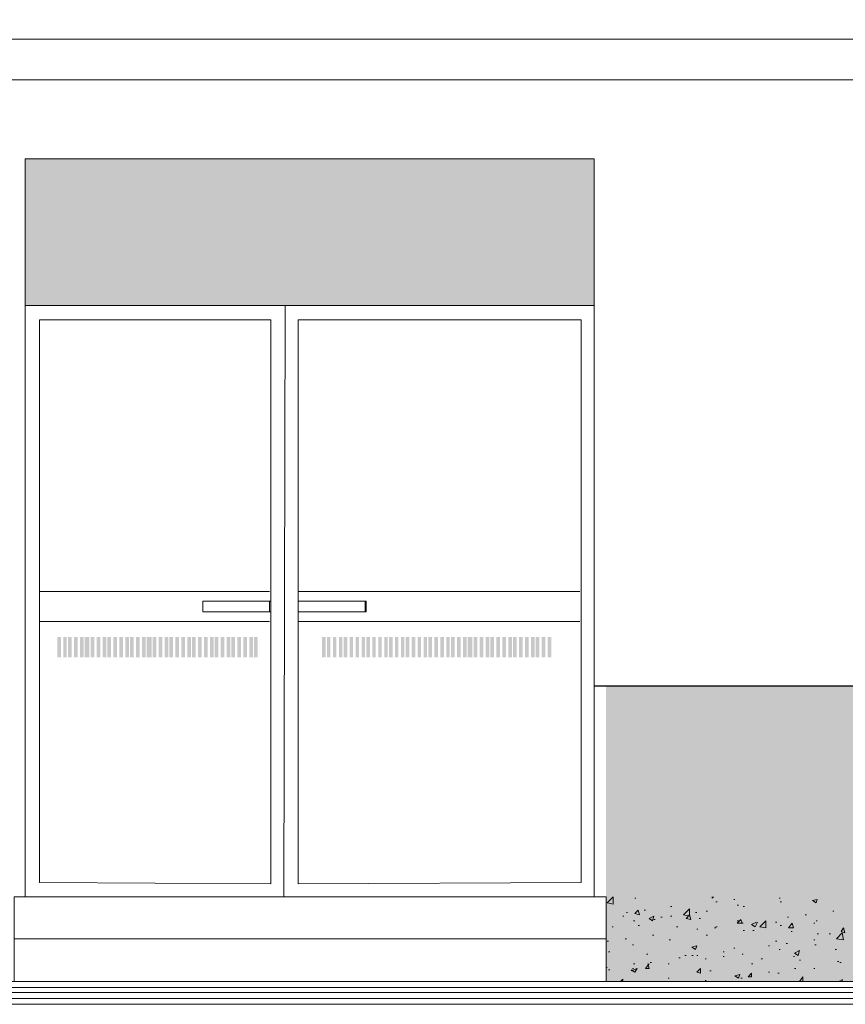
# Model space of a CAD drawing. Header units: millimetres. Extents: x -14047 to 49934, y -21523 to 14989.
# Tile 379 of 580: x 20446 to 20739, y 4707 to 5056. Entities that reach past the tile are written whole.
import ezdxf

# ---------------------------------------------------------------- set-up
doc = ezdxf.new("R2010")
doc.units = ezdxf.units.MM
doc.layers.add('A_STOLARKA OKIENNA', color=141, linetype='Continuous', lineweight=15)
doc.layers.add('C00-00-00', color=7, linetype='Continuous')
for name, color, linetype, true_color in [('C76-76-76', 7, 'Continuous', 0x767676), ('C98-98-98', 7, 'Continuous', 0x989898), ('C98-9E-A1', 7, 'Continuous', 0x989ea1), ('C9C-9C-9C', 7, 'Continuous', 0x9c9c9c), ('CCC-CC-CC', 7, 'Continuous', 0xcccccc)]:
    doc.layers.add(name, color=color, linetype=linetype, true_color=true_color)

msp = doc.modelspace()

# ---------------------------------------------------------------- hatches: boundary and pattern name
at = {"layer": 'C98-9E-A1'}
h = msp.add_hatch(color=256, dxfattribs=at)
h.dxf.hatch_style = 2
h.paths.add_polyline_path([(20447.509, 5006.69), (20649.439, 4954.62), (20447.509, 4954.62)])
h = msp.add_hatch(color=256, dxfattribs=at)
h.dxf.hatch_style = 2
h.paths.add_polyline_path([(20447.509, 5006.69), (20649.439, 5006.69), (20649.439, 4954.62)])
at = {"layer": 'C9C-9C-9C'}
h = msp.add_hatch(color=256, dxfattribs=at)
h.dxf.hatch_style = 2
h.paths.add_polyline_path([(20653.673, 4819.577), (21726.823, 4714.59), (20653.673, 4714.59)])
h = msp.add_hatch(color=256, dxfattribs=at)
h.dxf.hatch_style = 2
h.paths.add_polyline_path([(20653.673, 4819.577), (22985.816, 4819.577), (22985.816, 4714.59), (21726.823, 4714.59)])
at = {"layer": 'CCC-CC-CC'}
h = msp.add_hatch(color=256, dxfattribs=at)
h.dxf.hatch_style = 2
h.paths.add_polyline_path([(20458.939, 4836.933), (20460.209, 4829.737), (20458.939, 4829.737)])
h = msp.add_hatch(color=256, dxfattribs=at)
h.dxf.hatch_style = 2
h.paths.add_polyline_path([(20458.939, 4836.933), (20460.209, 4836.933), (20460.209, 4829.737)])
h = msp.add_hatch(color=256, dxfattribs=at)
h.dxf.hatch_style = 2
h.paths.add_polyline_path([(20461.056, 4836.933), (20462.326, 4829.737), (20461.056, 4829.737)])
h = msp.add_hatch(color=256, dxfattribs=at)
h.dxf.hatch_style = 2
h.paths.add_polyline_path([(20461.056, 4836.933), (20462.326, 4836.933), (20462.326, 4829.737)])
h = msp.add_hatch(color=256, dxfattribs=at)
h.dxf.hatch_style = 2
h.paths.add_polyline_path([(20462.749, 4836.933), (20464.019, 4829.737), (20462.749, 4829.737)])
h = msp.add_hatch(color=256, dxfattribs=at)
h.dxf.hatch_style = 2
h.paths.add_polyline_path([(20462.749, 4836.933), (20464.019, 4836.933), (20464.019, 4829.737)])
h = msp.add_hatch(color=256, dxfattribs=at)
h.dxf.hatch_style = 2
h.paths.add_polyline_path([(20464.866, 4836.933), (20466.136, 4829.737), (20464.866, 4829.737)])
h = msp.add_hatch(color=256, dxfattribs=at)
h.dxf.hatch_style = 2
h.paths.add_polyline_path([(20464.866, 4836.933), (20466.136, 4836.933), (20466.136, 4829.737)])
h = msp.add_hatch(color=256, dxfattribs=at)
h.dxf.hatch_style = 2
h.paths.add_polyline_path([(20466.983, 4836.933), (20468.253, 4829.737), (20466.983, 4829.737)])
h = msp.add_hatch(color=256, dxfattribs=at)
h.dxf.hatch_style = 2
h.paths.add_polyline_path([(20466.983, 4836.933), (20468.253, 4836.933), (20468.253, 4829.737)])
h = msp.add_hatch(color=256, dxfattribs=at)
h.dxf.hatch_style = 2
h.paths.add_polyline_path([(20468.676, 4836.933), (20470.369, 4829.737), (20468.676, 4829.737)])
h = msp.add_hatch(color=256, dxfattribs=at)
h.dxf.hatch_style = 2
h.paths.add_polyline_path([(20468.676, 4836.933), (20470.369, 4836.933), (20470.369, 4829.737)])
h = msp.add_hatch(color=256, dxfattribs=at)
h.dxf.hatch_style = 2
h.paths.add_polyline_path([(20470.793, 4836.933), (20472.063, 4829.737), (20470.793, 4829.737)])
h = msp.add_hatch(color=256, dxfattribs=at)
h.dxf.hatch_style = 2
h.paths.add_polyline_path([(20470.793, 4836.933), (20472.063, 4836.933), (20472.063, 4829.737)])
h = msp.add_hatch(color=256, dxfattribs=at)
h.dxf.hatch_style = 2
h.paths.add_polyline_path([(20472.909, 4836.933), (20474.179, 4829.737), (20472.909, 4829.737)])
h = msp.add_hatch(color=256, dxfattribs=at)
h.dxf.hatch_style = 2
h.paths.add_polyline_path([(20472.909, 4836.933), (20474.179, 4836.933), (20474.179, 4829.737)])
h = msp.add_hatch(color=256, dxfattribs=at)
h.dxf.hatch_style = 2
h.paths.add_polyline_path([(20475.026, 4836.933), (20476.296, 4829.737), (20475.026, 4829.737)])
h = msp.add_hatch(color=256, dxfattribs=at)
h.dxf.hatch_style = 2
h.paths.add_polyline_path([(20475.026, 4836.933), (20476.296, 4836.933), (20476.296, 4829.737)])
h = msp.add_hatch(color=256, dxfattribs=at)
h.dxf.hatch_style = 2
h.paths.add_polyline_path([(20476.719, 4836.933), (20477.989, 4829.737), (20476.719, 4829.737)])
h = msp.add_hatch(color=256, dxfattribs=at)
h.dxf.hatch_style = 2
h.paths.add_polyline_path([(20476.719, 4836.933), (20477.989, 4836.933), (20477.989, 4829.737)])
h = msp.add_hatch(color=256, dxfattribs=at)
h.dxf.hatch_style = 2
h.paths.add_polyline_path([(20478.836, 4836.933), (20480.106, 4829.737), (20478.836, 4829.737)])
h = msp.add_hatch(color=256, dxfattribs=at)
h.dxf.hatch_style = 2
h.paths.add_polyline_path([(20478.836, 4836.933), (20480.106, 4836.933), (20480.106, 4829.737)])
h = msp.add_hatch(color=256, dxfattribs=at)
h.dxf.hatch_style = 2
h.paths.add_polyline_path([(20480.953, 4836.933), (20482.223, 4829.737), (20480.953, 4829.737)])
h = msp.add_hatch(color=256, dxfattribs=at)
h.dxf.hatch_style = 2
h.paths.add_polyline_path([(20480.953, 4836.933), (20482.223, 4836.933), (20482.223, 4829.737)])
h = msp.add_hatch(color=256, dxfattribs=at)
h.dxf.hatch_style = 2
h.paths.add_polyline_path([(20483.069, 4836.933), (20484.339, 4829.737), (20483.069, 4829.737)])
h = msp.add_hatch(color=256, dxfattribs=at)
h.dxf.hatch_style = 2
h.paths.add_polyline_path([(20483.069, 4836.933), (20484.339, 4836.933), (20484.339, 4829.737)])
h = msp.add_hatch(color=256, dxfattribs=at)
h.dxf.hatch_style = 2
h.paths.add_polyline_path([(20484.763, 4836.933), (20486.033, 4829.737), (20484.763, 4829.737)])
h = msp.add_hatch(color=256, dxfattribs=at)
h.dxf.hatch_style = 2
h.paths.add_polyline_path([(20484.763, 4836.933), (20486.033, 4836.933), (20486.033, 4829.737)])
h = msp.add_hatch(color=256, dxfattribs=at)
h.dxf.hatch_style = 2
h.paths.add_polyline_path([(20486.879, 4836.933), (20488.149, 4829.737), (20486.879, 4829.737)])
h = msp.add_hatch(color=256, dxfattribs=at)
h.dxf.hatch_style = 2
h.paths.add_polyline_path([(20486.879, 4836.933), (20488.149, 4836.933), (20488.149, 4829.737)])
h = msp.add_hatch(color=256, dxfattribs=at)
h.dxf.hatch_style = 2
h.paths.add_polyline_path([(20488.996, 4836.933), (20490.266, 4829.737), (20488.996, 4829.737)])
h = msp.add_hatch(color=256, dxfattribs=at)
h.dxf.hatch_style = 2
h.paths.add_polyline_path([(20488.996, 4836.933), (20490.266, 4836.933), (20490.266, 4829.737)])
h = msp.add_hatch(color=256, dxfattribs=at)
h.dxf.hatch_style = 2
h.paths.add_polyline_path([(20490.689, 4836.933), (20492.383, 4829.737), (20490.689, 4829.737)])
h = msp.add_hatch(color=256, dxfattribs=at)
h.dxf.hatch_style = 2
h.paths.add_polyline_path([(20490.689, 4836.933), (20492.383, 4836.933), (20492.383, 4829.737)])
h = msp.add_hatch(color=256, dxfattribs=at)
h.dxf.hatch_style = 2
h.paths.add_polyline_path([(20492.806, 4836.933), (20494.076, 4829.737), (20492.806, 4829.737)])
h = msp.add_hatch(color=256, dxfattribs=at)
h.dxf.hatch_style = 2
h.paths.add_polyline_path([(20492.806, 4836.933), (20494.076, 4836.933), (20494.076, 4829.737)])
h = msp.add_hatch(color=256, dxfattribs=at)
h.dxf.hatch_style = 2
h.paths.add_polyline_path([(20494.923, 4836.933), (20496.193, 4829.737), (20494.923, 4829.737)])
h = msp.add_hatch(color=256, dxfattribs=at)
h.dxf.hatch_style = 2
h.paths.add_polyline_path([(20494.923, 4836.933), (20496.193, 4836.933), (20496.193, 4829.737)])
h = msp.add_hatch(color=256, dxfattribs=at)
h.dxf.hatch_style = 2
h.paths.add_polyline_path([(20497.039, 4836.933), (20498.309, 4829.737), (20497.039, 4829.737)])
h = msp.add_hatch(color=256, dxfattribs=at)
h.dxf.hatch_style = 2
h.paths.add_polyline_path([(20497.039, 4836.933), (20498.309, 4836.933), (20498.309, 4829.737)])
h = msp.add_hatch(color=256, dxfattribs=at)
h.dxf.hatch_style = 2
h.paths.add_polyline_path([(20498.733, 4836.933), (20500.003, 4829.737), (20498.733, 4829.737)])
h = msp.add_hatch(color=256, dxfattribs=at)
h.dxf.hatch_style = 2
h.paths.add_polyline_path([(20498.733, 4836.933), (20500.003, 4836.933), (20500.003, 4829.737)])
h = msp.add_hatch(color=256, dxfattribs=at)
h.dxf.hatch_style = 2
h.paths.add_polyline_path([(20500.849, 4836.933), (20502.119, 4829.737), (20500.849, 4829.737)])
h = msp.add_hatch(color=256, dxfattribs=at)
h.dxf.hatch_style = 2
h.paths.add_polyline_path([(20500.849, 4836.933), (20502.119, 4836.933), (20502.119, 4829.737)])
h = msp.add_hatch(color=256, dxfattribs=at)
h.dxf.hatch_style = 2
h.paths.add_polyline_path([(20502.966, 4836.933), (20504.236, 4829.737), (20502.966, 4829.737)])
h = msp.add_hatch(color=256, dxfattribs=at)
h.dxf.hatch_style = 2
h.paths.add_polyline_path([(20502.966, 4836.933), (20504.236, 4836.933), (20504.236, 4829.737)])
h = msp.add_hatch(color=256, dxfattribs=at)
h.dxf.hatch_style = 2
h.paths.add_polyline_path([(20505.083, 4836.933), (20506.353, 4829.737), (20505.083, 4829.737)])
h = msp.add_hatch(color=256, dxfattribs=at)
h.dxf.hatch_style = 2
h.paths.add_polyline_path([(20505.083, 4836.933), (20506.353, 4836.933), (20506.353, 4829.737)])
h = msp.add_hatch(color=256, dxfattribs=at)
h.dxf.hatch_style = 2
h.paths.add_polyline_path([(20506.776, 4836.933), (20508.046, 4829.737), (20506.776, 4829.737)])
h = msp.add_hatch(color=256, dxfattribs=at)
h.dxf.hatch_style = 2
h.paths.add_polyline_path([(20506.776, 4836.933), (20508.046, 4836.933), (20508.046, 4829.737)])
h = msp.add_hatch(color=256, dxfattribs=at)
h.dxf.hatch_style = 2
h.paths.add_polyline_path([(20508.893, 4836.933), (20510.163, 4829.737), (20508.893, 4829.737)])
h = msp.add_hatch(color=256, dxfattribs=at)
h.dxf.hatch_style = 2
h.paths.add_polyline_path([(20508.893, 4836.933), (20510.163, 4836.933), (20510.163, 4829.737)])
h = msp.add_hatch(color=256, dxfattribs=at)
h.dxf.hatch_style = 2
h.paths.add_polyline_path([(20511.009, 4836.933), (20512.279, 4829.737), (20511.009, 4829.737)])
h = msp.add_hatch(color=256, dxfattribs=at)
h.dxf.hatch_style = 2
h.paths.add_polyline_path([(20511.009, 4836.933), (20512.279, 4836.933), (20512.279, 4829.737)])
h = msp.add_hatch(color=256, dxfattribs=at)
h.dxf.hatch_style = 2
h.paths.add_polyline_path([(20513.126, 4836.933), (20514.396, 4829.737), (20513.126, 4829.737)])
h = msp.add_hatch(color=256, dxfattribs=at)
h.dxf.hatch_style = 2
h.paths.add_polyline_path([(20513.126, 4836.933), (20514.396, 4836.933), (20514.396, 4829.737)])
h = msp.add_hatch(color=256, dxfattribs=at)
h.dxf.hatch_style = 2
h.paths.add_polyline_path([(20514.819, 4836.933), (20516.089, 4829.737), (20514.819, 4829.737)])
h = msp.add_hatch(color=256, dxfattribs=at)
h.dxf.hatch_style = 2
h.paths.add_polyline_path([(20514.819, 4836.933), (20516.089, 4836.933), (20516.089, 4829.737)])
h = msp.add_hatch(color=256, dxfattribs=at)
h.dxf.hatch_style = 2
h.paths.add_polyline_path([(20516.936, 4836.933), (20518.206, 4829.737), (20516.936, 4829.737)])
h = msp.add_hatch(color=256, dxfattribs=at)
h.dxf.hatch_style = 2
h.paths.add_polyline_path([(20516.936, 4836.933), (20518.206, 4836.933), (20518.206, 4829.737)])
h = msp.add_hatch(color=256, dxfattribs=at)
h.dxf.hatch_style = 2
h.paths.add_polyline_path([(20519.053, 4836.933), (20520.323, 4829.737), (20519.053, 4829.737)])
h = msp.add_hatch(color=256, dxfattribs=at)
h.dxf.hatch_style = 2
h.paths.add_polyline_path([(20519.053, 4836.933), (20520.323, 4836.933), (20520.323, 4829.737)])
h = msp.add_hatch(color=256, dxfattribs=at)
h.dxf.hatch_style = 2
h.paths.add_polyline_path([(20520.746, 4836.933), (20522.016, 4829.737), (20520.746, 4829.737)])
h = msp.add_hatch(color=256, dxfattribs=at)
h.dxf.hatch_style = 2
h.paths.add_polyline_path([(20520.746, 4836.933), (20522.016, 4836.933), (20522.016, 4829.737)])
h = msp.add_hatch(color=256, dxfattribs=at)
h.dxf.hatch_style = 2
h.paths.add_polyline_path([(20522.863, 4836.933), (20524.133, 4829.737), (20522.863, 4829.737)])
h = msp.add_hatch(color=256, dxfattribs=at)
h.dxf.hatch_style = 2
h.paths.add_polyline_path([(20522.863, 4836.933), (20524.133, 4836.933), (20524.133, 4829.737)])
h = msp.add_hatch(color=256, dxfattribs=at)
h.dxf.hatch_style = 2
h.paths.add_polyline_path([(20524.979, 4836.933), (20526.249, 4829.737), (20524.979, 4829.737)])
h = msp.add_hatch(color=256, dxfattribs=at)
h.dxf.hatch_style = 2
h.paths.add_polyline_path([(20524.979, 4836.933), (20526.249, 4836.933), (20526.249, 4829.737)])
h = msp.add_hatch(color=256, dxfattribs=at)
h.dxf.hatch_style = 2
h.paths.add_polyline_path([(20527.096, 4836.933), (20528.366, 4829.737), (20527.096, 4829.737)])
h = msp.add_hatch(color=256, dxfattribs=at)
h.dxf.hatch_style = 2
h.paths.add_polyline_path([(20527.096, 4836.933), (20528.366, 4836.933), (20528.366, 4829.737)])
h = msp.add_hatch(color=256, dxfattribs=at)
h.dxf.hatch_style = 2
h.paths.add_polyline_path([(20528.789, 4836.933), (20530.059, 4829.737), (20528.789, 4829.737)])
h = msp.add_hatch(color=256, dxfattribs=at)
h.dxf.hatch_style = 2
h.paths.add_polyline_path([(20528.789, 4836.933), (20530.059, 4836.933), (20530.059, 4829.737)])
h = msp.add_hatch(color=256, dxfattribs=at)
h.dxf.hatch_style = 2
h.paths.add_polyline_path([(20552.919, 4836.933), (20554.189, 4829.737), (20552.919, 4829.737)])
h = msp.add_hatch(color=256, dxfattribs=at)
h.dxf.hatch_style = 2
h.paths.add_polyline_path([(20552.919, 4836.933), (20554.189, 4836.933), (20554.189, 4829.737)])
h = msp.add_hatch(color=256, dxfattribs=at)
h.dxf.hatch_style = 2
h.paths.add_polyline_path([(20554.613, 4836.933), (20555.883, 4829.737), (20554.613, 4829.737)])
h = msp.add_hatch(color=256, dxfattribs=at)
h.dxf.hatch_style = 2
h.paths.add_polyline_path([(20554.613, 4836.933), (20555.883, 4836.933), (20555.883, 4829.737)])
h = msp.add_hatch(color=256, dxfattribs=at)
h.dxf.hatch_style = 2
h.paths.add_polyline_path([(20556.729, 4836.933), (20557.999, 4829.737), (20556.729, 4829.737)])
h = msp.add_hatch(color=256, dxfattribs=at)
h.dxf.hatch_style = 2
h.paths.add_polyline_path([(20556.729, 4836.933), (20557.999, 4836.933), (20557.999, 4829.737)])
h = msp.add_hatch(color=256, dxfattribs=at)
h.dxf.hatch_style = 2
h.paths.add_polyline_path([(20558.846, 4836.933), (20560.116, 4829.737), (20558.846, 4829.737)])
h = msp.add_hatch(color=256, dxfattribs=at)
h.dxf.hatch_style = 2
h.paths.add_polyline_path([(20558.846, 4836.933), (20560.116, 4836.933), (20560.116, 4829.737)])
h = msp.add_hatch(color=256, dxfattribs=at)
h.dxf.hatch_style = 2
h.paths.add_polyline_path([(20560.539, 4836.933), (20561.809, 4829.737), (20560.539, 4829.737)])
h = msp.add_hatch(color=256, dxfattribs=at)
h.dxf.hatch_style = 2
h.paths.add_polyline_path([(20560.539, 4836.933), (20561.809, 4836.933), (20561.809, 4829.737)])
h = msp.add_hatch(color=256, dxfattribs=at)
h.dxf.hatch_style = 2
h.paths.add_polyline_path([(20562.656, 4836.933), (20563.926, 4829.737), (20562.656, 4829.737)])
h = msp.add_hatch(color=256, dxfattribs=at)
h.dxf.hatch_style = 2
h.paths.add_polyline_path([(20562.656, 4836.933), (20563.926, 4836.933), (20563.926, 4829.737)])
h = msp.add_hatch(color=256, dxfattribs=at)
h.dxf.hatch_style = 2
h.paths.add_polyline_path([(20564.773, 4836.933), (20566.043, 4829.737), (20564.773, 4829.737)])
h = msp.add_hatch(color=256, dxfattribs=at)
h.dxf.hatch_style = 2
h.paths.add_polyline_path([(20564.773, 4836.933), (20566.043, 4836.933), (20566.043, 4829.737)])
h = msp.add_hatch(color=256, dxfattribs=at)
h.dxf.hatch_style = 2
h.paths.add_polyline_path([(20566.889, 4836.933), (20568.159, 4829.737), (20566.889, 4829.737)])
h = msp.add_hatch(color=256, dxfattribs=at)
h.dxf.hatch_style = 2
h.paths.add_polyline_path([(20566.889, 4836.933), (20568.159, 4836.933), (20568.159, 4829.737)])
h = msp.add_hatch(color=256, dxfattribs=at)
h.dxf.hatch_style = 2
h.paths.add_polyline_path([(20568.583, 4836.933), (20569.853, 4829.737), (20568.583, 4829.737)])
h = msp.add_hatch(color=256, dxfattribs=at)
h.dxf.hatch_style = 2
h.paths.add_polyline_path([(20568.583, 4836.933), (20569.853, 4836.933), (20569.853, 4829.737)])
h = msp.add_hatch(color=256, dxfattribs=at)
h.dxf.hatch_style = 2
h.paths.add_polyline_path([(20570.699, 4836.933), (20571.969, 4829.737), (20570.699, 4829.737)])
h = msp.add_hatch(color=256, dxfattribs=at)
h.dxf.hatch_style = 2
h.paths.add_polyline_path([(20570.699, 4836.933), (20571.969, 4836.933), (20571.969, 4829.737)])
h = msp.add_hatch(color=256, dxfattribs=at)
h.dxf.hatch_style = 2
h.paths.add_polyline_path([(20572.816, 4836.933), (20574.086, 4829.737), (20572.816, 4829.737)])
h = msp.add_hatch(color=256, dxfattribs=at)
h.dxf.hatch_style = 2
h.paths.add_polyline_path([(20572.816, 4836.933), (20574.086, 4836.933), (20574.086, 4829.737)])
h = msp.add_hatch(color=256, dxfattribs=at)
h.dxf.hatch_style = 2
h.paths.add_polyline_path([(20574.933, 4836.933), (20576.203, 4829.737), (20574.933, 4829.737)])
h = msp.add_hatch(color=256, dxfattribs=at)
h.dxf.hatch_style = 2
h.paths.add_polyline_path([(20574.933, 4836.933), (20576.203, 4836.933), (20576.203, 4829.737)])
h = msp.add_hatch(color=256, dxfattribs=at)
h.dxf.hatch_style = 2
h.paths.add_polyline_path([(20576.626, 4836.933), (20577.896, 4829.737), (20576.626, 4829.737)])
h = msp.add_hatch(color=256, dxfattribs=at)
h.dxf.hatch_style = 2
h.paths.add_polyline_path([(20576.626, 4836.933), (20577.896, 4836.933), (20577.896, 4829.737)])
h = msp.add_hatch(color=256, dxfattribs=at)
h.dxf.hatch_style = 2
h.paths.add_polyline_path([(20578.743, 4836.933), (20580.013, 4829.737), (20578.743, 4829.737)])
h = msp.add_hatch(color=256, dxfattribs=at)
h.dxf.hatch_style = 2
h.paths.add_polyline_path([(20578.743, 4836.933), (20580.013, 4836.933), (20580.013, 4829.737)])
h = msp.add_hatch(color=256, dxfattribs=at)
h.dxf.hatch_style = 2
h.paths.add_polyline_path([(20580.859, 4836.933), (20582.129, 4829.737), (20580.859, 4829.737)])
h = msp.add_hatch(color=256, dxfattribs=at)
h.dxf.hatch_style = 2
h.paths.add_polyline_path([(20580.859, 4836.933), (20582.129, 4836.933), (20582.129, 4829.737)])
h = msp.add_hatch(color=256, dxfattribs=at)
h.dxf.hatch_style = 2
h.paths.add_polyline_path([(20582.553, 4836.933), (20583.823, 4829.737), (20582.553, 4829.737)])
h = msp.add_hatch(color=256, dxfattribs=at)
h.dxf.hatch_style = 2
h.paths.add_polyline_path([(20582.553, 4836.933), (20583.823, 4836.933), (20583.823, 4829.737)])
h = msp.add_hatch(color=256, dxfattribs=at)
h.dxf.hatch_style = 2
h.paths.add_polyline_path([(20584.669, 4836.933), (20585.939, 4829.737), (20584.669, 4829.737)])
h = msp.add_hatch(color=256, dxfattribs=at)
h.dxf.hatch_style = 2
h.paths.add_polyline_path([(20584.669, 4836.933), (20585.939, 4836.933), (20585.939, 4829.737)])
h = msp.add_hatch(color=256, dxfattribs=at)
h.dxf.hatch_style = 2
h.paths.add_polyline_path([(20586.786, 4836.933), (20588.056, 4829.737), (20586.786, 4829.737)])
h = msp.add_hatch(color=256, dxfattribs=at)
h.dxf.hatch_style = 2
h.paths.add_polyline_path([(20586.786, 4836.933), (20588.056, 4836.933), (20588.056, 4829.737)])
h = msp.add_hatch(color=256, dxfattribs=at)
h.dxf.hatch_style = 2
h.paths.add_polyline_path([(20588.903, 4836.933), (20590.173, 4829.737), (20588.903, 4829.737)])
h = msp.add_hatch(color=256, dxfattribs=at)
h.dxf.hatch_style = 2
h.paths.add_polyline_path([(20588.903, 4836.933), (20590.173, 4836.933), (20590.173, 4829.737)])
h = msp.add_hatch(color=256, dxfattribs=at)
h.dxf.hatch_style = 2
h.paths.add_polyline_path([(20590.596, 4836.933), (20591.866, 4829.737), (20590.596, 4829.737)])
h = msp.add_hatch(color=256, dxfattribs=at)
h.dxf.hatch_style = 2
h.paths.add_polyline_path([(20590.596, 4836.933), (20591.866, 4836.933), (20591.866, 4829.737)])
h = msp.add_hatch(color=256, dxfattribs=at)
h.dxf.hatch_style = 2
h.paths.add_polyline_path([(20592.713, 4836.933), (20593.983, 4829.737), (20592.713, 4829.737)])
h = msp.add_hatch(color=256, dxfattribs=at)
h.dxf.hatch_style = 2
h.paths.add_polyline_path([(20592.713, 4836.933), (20593.983, 4836.933), (20593.983, 4829.737)])
h = msp.add_hatch(color=256, dxfattribs=at)
h.dxf.hatch_style = 2
h.paths.add_polyline_path([(20594.829, 4836.933), (20596.099, 4829.737), (20594.829, 4829.737)])
h = msp.add_hatch(color=256, dxfattribs=at)
h.dxf.hatch_style = 2
h.paths.add_polyline_path([(20594.829, 4836.933), (20596.099, 4836.933), (20596.099, 4829.737)])
h = msp.add_hatch(color=256, dxfattribs=at)
h.dxf.hatch_style = 2
h.paths.add_polyline_path([(20596.946, 4836.933), (20598.216, 4829.737), (20596.946, 4829.737)])
h = msp.add_hatch(color=256, dxfattribs=at)
h.dxf.hatch_style = 2
h.paths.add_polyline_path([(20596.946, 4836.933), (20598.216, 4836.933), (20598.216, 4829.737)])
h = msp.add_hatch(color=256, dxfattribs=at)
h.dxf.hatch_style = 2
h.paths.add_polyline_path([(20598.639, 4836.933), (20599.909, 4829.737), (20598.639, 4829.737)])
h = msp.add_hatch(color=256, dxfattribs=at)
h.dxf.hatch_style = 2
h.paths.add_polyline_path([(20598.639, 4836.933), (20599.909, 4836.933), (20599.909, 4829.737)])
h = msp.add_hatch(color=256, dxfattribs=at)
h.dxf.hatch_style = 2
h.paths.add_polyline_path([(20600.756, 4836.933), (20602.026, 4829.737), (20600.756, 4829.737)])
h = msp.add_hatch(color=256, dxfattribs=at)
h.dxf.hatch_style = 2
h.paths.add_polyline_path([(20600.756, 4836.933), (20602.026, 4836.933), (20602.026, 4829.737)])
h = msp.add_hatch(color=256, dxfattribs=at)
h.dxf.hatch_style = 2
h.paths.add_polyline_path([(20602.873, 4836.933), (20604.143, 4829.737), (20602.873, 4829.737)])
h = msp.add_hatch(color=256, dxfattribs=at)
h.dxf.hatch_style = 2
h.paths.add_polyline_path([(20602.873, 4836.933), (20604.143, 4836.933), (20604.143, 4829.737)])
h = msp.add_hatch(color=256, dxfattribs=at)
h.dxf.hatch_style = 2
h.paths.add_polyline_path([(20604.566, 4836.933), (20606.259, 4829.737), (20604.566, 4829.737)])
h = msp.add_hatch(color=256, dxfattribs=at)
h.dxf.hatch_style = 2
h.paths.add_polyline_path([(20604.566, 4836.933), (20606.259, 4836.933), (20606.259, 4829.737)])
h = msp.add_hatch(color=256, dxfattribs=at)
h.dxf.hatch_style = 2
h.paths.add_polyline_path([(20606.683, 4836.933), (20607.953, 4829.737), (20606.683, 4829.737)])
h = msp.add_hatch(color=256, dxfattribs=at)
h.dxf.hatch_style = 2
h.paths.add_polyline_path([(20606.683, 4836.933), (20607.953, 4836.933), (20607.953, 4829.737)])
h = msp.add_hatch(color=256, dxfattribs=at)
h.dxf.hatch_style = 2
h.paths.add_polyline_path([(20608.799, 4836.933), (20610.069, 4829.737), (20608.799, 4829.737)])
h = msp.add_hatch(color=256, dxfattribs=at)
h.dxf.hatch_style = 2
h.paths.add_polyline_path([(20608.799, 4836.933), (20610.069, 4836.933), (20610.069, 4829.737)])
h = msp.add_hatch(color=256, dxfattribs=at)
h.dxf.hatch_style = 2
h.paths.add_polyline_path([(20610.916, 4836.933), (20612.186, 4829.737), (20610.916, 4829.737)])
h = msp.add_hatch(color=256, dxfattribs=at)
h.dxf.hatch_style = 2
h.paths.add_polyline_path([(20610.916, 4836.933), (20612.186, 4836.933), (20612.186, 4829.737)])
h = msp.add_hatch(color=256, dxfattribs=at)
h.dxf.hatch_style = 2
h.paths.add_polyline_path([(20612.609, 4836.933), (20613.879, 4829.737), (20612.609, 4829.737)])
h = msp.add_hatch(color=256, dxfattribs=at)
h.dxf.hatch_style = 2
h.paths.add_polyline_path([(20612.609, 4836.933), (20613.879, 4836.933), (20613.879, 4829.737)])
h = msp.add_hatch(color=256, dxfattribs=at)
h.dxf.hatch_style = 2
h.paths.add_polyline_path([(20614.726, 4836.933), (20615.996, 4829.737), (20614.726, 4829.737)])
h = msp.add_hatch(color=256, dxfattribs=at)
h.dxf.hatch_style = 2
h.paths.add_polyline_path([(20614.726, 4836.933), (20615.996, 4836.933), (20615.996, 4829.737)])
h = msp.add_hatch(color=256, dxfattribs=at)
h.dxf.hatch_style = 2
h.paths.add_polyline_path([(20616.843, 4836.933), (20618.113, 4829.737), (20616.843, 4829.737)])
h = msp.add_hatch(color=256, dxfattribs=at)
h.dxf.hatch_style = 2
h.paths.add_polyline_path([(20616.843, 4836.933), (20618.113, 4836.933), (20618.113, 4829.737)])
h = msp.add_hatch(color=256, dxfattribs=at)
h.dxf.hatch_style = 2
h.paths.add_polyline_path([(20618.959, 4836.933), (20620.229, 4829.737), (20618.959, 4829.737)])
h = msp.add_hatch(color=256, dxfattribs=at)
h.dxf.hatch_style = 2
h.paths.add_polyline_path([(20618.959, 4836.933), (20620.229, 4836.933), (20620.229, 4829.737)])
h = msp.add_hatch(color=256, dxfattribs=at)
h.dxf.hatch_style = 2
h.paths.add_polyline_path([(20620.653, 4836.933), (20621.923, 4829.737), (20620.653, 4829.737)])
h = msp.add_hatch(color=256, dxfattribs=at)
h.dxf.hatch_style = 2
h.paths.add_polyline_path([(20620.653, 4836.933), (20621.923, 4836.933), (20621.923, 4829.737)])
h = msp.add_hatch(color=256, dxfattribs=at)
h.dxf.hatch_style = 2
h.paths.add_polyline_path([(20622.769, 4836.933), (20624.039, 4829.737), (20622.769, 4829.737)])
h = msp.add_hatch(color=256, dxfattribs=at)
h.dxf.hatch_style = 2
h.paths.add_polyline_path([(20622.769, 4836.933), (20624.039, 4836.933), (20624.039, 4829.737)])
h = msp.add_hatch(color=256, dxfattribs=at)
h.dxf.hatch_style = 2
h.paths.add_polyline_path([(20624.886, 4836.933), (20626.156, 4829.737), (20624.886, 4829.737)])
h = msp.add_hatch(color=256, dxfattribs=at)
h.dxf.hatch_style = 2
h.paths.add_polyline_path([(20624.886, 4836.933), (20626.156, 4836.933), (20626.156, 4829.737)])
h = msp.add_hatch(color=256, dxfattribs=at)
h.dxf.hatch_style = 2
h.paths.add_polyline_path([(20627.003, 4836.933), (20628.273, 4829.737), (20627.003, 4829.737)])
h = msp.add_hatch(color=256, dxfattribs=at)
h.dxf.hatch_style = 2
h.paths.add_polyline_path([(20627.003, 4836.933), (20628.273, 4836.933), (20628.273, 4829.737)])
h = msp.add_hatch(color=256, dxfattribs=at)
h.dxf.hatch_style = 2
h.paths.add_polyline_path([(20628.696, 4836.933), (20629.966, 4829.737), (20628.696, 4829.737)])
h = msp.add_hatch(color=256, dxfattribs=at)
h.dxf.hatch_style = 2
h.paths.add_polyline_path([(20628.696, 4836.933), (20629.966, 4836.933), (20629.966, 4829.737)])
h = msp.add_hatch(color=256, dxfattribs=at)
h.dxf.hatch_style = 2
h.paths.add_polyline_path([(20630.813, 4836.933), (20632.083, 4829.737), (20630.813, 4829.737)])
h = msp.add_hatch(color=256, dxfattribs=at)
h.dxf.hatch_style = 2
h.paths.add_polyline_path([(20630.813, 4836.933), (20632.083, 4836.933), (20632.083, 4829.737)])
h = msp.add_hatch(color=256, dxfattribs=at)
h.dxf.hatch_style = 2
h.paths.add_polyline_path([(20632.929, 4836.933), (20634.199, 4829.737), (20632.929, 4829.737)])
h = msp.add_hatch(color=256, dxfattribs=at)
h.dxf.hatch_style = 2
h.paths.add_polyline_path([(20632.929, 4836.933), (20634.199, 4836.933), (20634.199, 4829.737)])

# ---------------------------------------------------------------- linework, layer by layer
msp.add_line((20649.439, 4819.577), (22985.816, 4819.577))
at = {"layer": 'A_STOLARKA OKIENNA'}
for p, q in [((21650.389, 5049.13), (20264.211, 5049.13)), ((21407.629, 5034.63), (20264.211, 5034.63))]:
    msp.add_line(p, q, dxfattribs=at)
at = {"layer": 'C00-00-00', "lineweight": 0}
for points in [[(20447.509, 5006.69), (20649.439, 5006.69)], [(20447.509, 4954.62), (20447.509, 5006.69)], [(20649.439, 4954.62), (20649.439, 5006.69)], [(20539.796, 4954.62), (20539.373, 4744.647)], [(20452.589, 4949.54), (20534.716, 4949.54)], [(20452.589, 4949.54), (20452.589, 4749.727)], [(20534.716, 4949.54), (20534.716, 4749.303)], [(20553.766, 4949.54), (20644.783, 4949.54), (20644.783, 4749.727), (20544.453, 4749.303)], [(20635.469, 4949.54), (20544.453, 4949.54), (20544.453, 4749.303)], [(20534.293, 4853.02), (20452.589, 4853.02)], [(20644.359, 4853.02), (20544.453, 4853.02)], [(20534.293, 4842.437), (20452.589, 4842.437)], [(20644.359, 4842.437), (20544.453, 4842.437)], [(20534.716, 4749.303), (20452.589, 4749.727)], [(18871.016, 4714.59), (23257.173, 4714.59)], [(18871.016, 4712.473), (23257.173, 4712.473)], [(22750.866, 4714.59), (18955.683, 4714.59)], [(18871.016, 4710.78), (23257.173, 4710.78)], [(18871.016, 4708.663), (23257.173, 4708.663)], [(18871.016, 4706.547), (23257.173, 4706.547)]]:
    msp.add_lwpolyline(points, dxfattribs=at)
for points in [[(20447.509, 4954.62), (20447.509, 4744.647), (20649.439, 4744.647), (20649.439, 4954.62)], [(20510.586, 4849.633), (20510.586, 4845.823), (20534.716, 4845.823), (20534.716, 4849.633)], [(20510.586, 4849.633), (20510.586, 4845.823), (20534.293, 4845.823), (20534.293, 4849.633)], [(20544.453, 4849.633), (20544.453, 4845.823), (20568.583, 4845.823), (20568.583, 4849.633)], [(20544.453, 4849.633), (20544.453, 4845.823), (20568.159, 4845.823), (20568.159, 4849.633)], [(20443.699, 4744.647), (20443.699, 4729.83), (20653.673, 4729.83), (20653.673, 4744.647)], [(20443.699, 4729.83), (20443.699, 4714.59), (20653.673, 4714.59), (20653.673, 4729.83)]]:
    msp.add_lwpolyline(points, close=True, dxfattribs=at)
at = {"layer": 'C76-76-76', "lineweight": 0}
msp.add_lwpolyline([(20094.873, 5861.823), (20094.873, 4714.59), (21726.823, 4714.59), (21726.823, 5861.823)], close=True, dxfattribs=at)
at = {"layer": 'C98-98-98', "lineweight": 0}
for points in [[(20654.096, 4742.53), (20656.213, 4744.647)], [(20656.213, 4742.107), (20656.213, 4744.647)], [(20663.833, 4744.223), (20664.256, 4744.223)], [(20691.349, 4744.647), (20691.349, 4744.223)], [(20691.349, 4744.223), (20691.773, 4744.647)], [(20692.619, 4742.953), (20693.043, 4742.953)], [(20698.969, 4743.8), (20699.393, 4743.8)], [(20715.056, 4744.223), (20715.479, 4744.223)], [(20715.479, 4742.953), (20715.903, 4742.953)], [(20726.909, 4743.377), (20728.603, 4743.8)], [(20726.909, 4743.377), (20728.179, 4742.53)], [(20728.179, 4742.53), (20728.603, 4743.8)], [(20654.096, 4742.53), (20656.213, 4742.107)], [(20660.869, 4739.143), (20661.293, 4739.143)], [(20663.833, 4738.72), (20665.103, 4739.99)], [(20665.526, 4738.297), (20665.103, 4739.99)], [(20667.219, 4739.99), (20667.643, 4739.99)], [(20676.533, 4741.26), (20676.956, 4741.26)], [(20681.189, 4738.297), (20683.306, 4740.413)], [(20683.306, 4737.873), (20683.306, 4740.413)], [(20685.423, 4739.143), (20685.846, 4739.143)], [(20689.233, 4739.567), (20689.656, 4739.567)], [(20700.239, 4741.683), (20700.663, 4741.683)], [(20702.356, 4741.26), (20702.779, 4741.26)], [(20734.106, 4739.567), (20734.529, 4739.567)], [(20659.599, 4737.873), (20660.023, 4737.873)], [(20663.409, 4736.18), (20663.833, 4736.18)], [(20663.833, 4738.72), (20665.526, 4738.297)], [(20668.913, 4737.027), (20670.606, 4737.873)], [(20668.913, 4737.027), (20670.183, 4736.18)], [(20670.183, 4736.18), (20670.606, 4737.873)], [(20670.606, 4736.603), (20671.029, 4736.603)], [(20673.146, 4737.45), (20673.569, 4737.45)], [(20676.533, 4737.873), (20676.956, 4737.873)], [(20681.189, 4738.297), (20683.306, 4737.873)], [(20682.036, 4737.027), (20683.306, 4738.297)], [(20682.036, 4737.027), (20683.729, 4736.603)], [(20683.729, 4736.603), (20683.306, 4738.297)], [(20686.693, 4737.027), (20687.116, 4737.027)], [(20700.239, 4735.333), (20701.509, 4736.603)], [(20700.239, 4736.18), (20700.663, 4736.18)], [(20701.933, 4735.333), (20701.509, 4736.603)], [(20705.319, 4734.91), (20707.013, 4735.757)], [(20706.589, 4734.063), (20707.436, 4735.757)], [(20708.283, 4734.063), (20710.399, 4736.18)], [(20710.399, 4733.64), (20710.399, 4736.18)], [(20713.786, 4735.757), (20714.209, 4735.757)], [(20718.019, 4737.45), (20718.443, 4737.45)], [(20724.369, 4738.297), (20724.793, 4738.297)], [(20728.179, 4736.18), (20728.603, 4736.18)], [(20655.789, 4734.063), (20656.213, 4734.063)], [(20665.103, 4734.487), (20665.526, 4734.487)], [(20678.649, 4734.063), (20679.073, 4734.063)], [(20685.846, 4733.217), (20686.269, 4733.217)], [(20692.196, 4733.64), (20692.619, 4733.64)], [(20692.619, 4734.063), (20693.043, 4734.063)], [(20700.239, 4735.333), (20701.933, 4735.333)], [(20701.933, 4735.333), (20702.356, 4735.333)], [(20702.356, 4732.793), (20702.779, 4732.793)], [(20705.319, 4734.91), (20706.589, 4734.063)], [(20705.743, 4732.793), (20706.166, 4732.793)], [(20708.283, 4734.063), (20710.399, 4733.64)], [(20715.479, 4734.487), (20715.903, 4734.487)], [(20718.443, 4733.64), (20719.713, 4735.333)], [(20718.443, 4733.64), (20720.136, 4733.64)], [(20719.289, 4732.37), (20719.713, 4732.37)], [(20720.136, 4733.64), (20719.713, 4735.333)], [(20727.333, 4735.333), (20727.756, 4735.333)], [(20737.069, 4732.37), (20737.916, 4733.64)], [(20737.069, 4732.37), (20738.339, 4731.947)], [(20738.339, 4731.947), (20737.916, 4733.64)], [(20654.096, 4728.983), (20654.519, 4728.983)], [(20660.446, 4729.83), (20660.869, 4729.83)], [(20670.183, 4731.1), (20670.606, 4731.1)], [(20676.109, 4729.407), (20676.533, 4729.407)], [(20689.233, 4731.1), (20689.656, 4731.1)], [(20713.786, 4728.983), (20714.209, 4728.983)], [(20727.333, 4729.407), (20727.756, 4729.407)], [(20728.603, 4731.523), (20729.026, 4731.523)], [(20732.836, 4731.523), (20733.259, 4731.523)], [(20735.376, 4729.83), (20737.493, 4731.947)], [(20735.376, 4729.83), (20737.916, 4729.407)], [(20737.916, 4729.407), (20737.493, 4731.947)], [(20654.519, 4725.173), (20654.943, 4725.173)], [(20662.986, 4727.713), (20663.409, 4727.713)], [(20684.153, 4726.867), (20685.846, 4727.29)], [(20684.153, 4726.867), (20685.423, 4726.02)], [(20685.423, 4726.02), (20685.846, 4727.29)], [(20695.159, 4725.173), (20695.583, 4725.173)], [(20698.969, 4726.443), (20699.393, 4726.443)], [(20711.246, 4727.29), (20711.669, 4727.29)], [(20715.056, 4726.02), (20715.479, 4726.02)], [(20717.596, 4728.137), (20718.019, 4728.137)], [(20720.559, 4724.75), (20722.253, 4725.597)], [(20721.829, 4723.903), (20722.253, 4725.597)], [(20727.756, 4727.713), (20728.179, 4727.713)], [(20734.953, 4726.02), (20735.376, 4726.02)], [(20668.066, 4724.327), (20668.489, 4724.327)], [(20679.496, 4723.057), (20679.919, 4723.057)], [(20681.613, 4723.903), (20682.036, 4723.903)], [(20684.153, 4723.903), (20684.576, 4723.903)], [(20685.846, 4723.903), (20686.269, 4723.903)], [(20688.809, 4722.633), (20689.233, 4722.633)], [(20695.159, 4723.48), (20695.583, 4723.48)], [(20701.933, 4724.327), (20702.356, 4724.327)], [(20708.706, 4722.633), (20709.129, 4722.633)], [(20720.136, 4723.48), (20720.559, 4723.48)], [(20720.559, 4724.75), (20721.829, 4723.903)], [(20722.253, 4722.21), (20722.676, 4722.21)], [(20735.799, 4721.787), (20736.223, 4721.787)], [(20653.673, 4719.67), (20654.096, 4719.67)], [(20654.519, 4718.823), (20654.943, 4718.823)], [(20662.563, 4718.4), (20664.679, 4719.247)], [(20662.563, 4718.823), (20663.833, 4717.977), (20664.679, 4719.247)], [(20662.986, 4719.247), (20663.409, 4719.247)], [(20663.409, 4720.94), (20663.833, 4720.94)], [(20667.643, 4719.247), (20668.913, 4720.94)], [(20667.643, 4719.247), (20668.913, 4719.247)], [(20668.913, 4719.247), (20668.489, 4720.94)], [(20669.336, 4721.363), (20669.759, 4721.363)], [(20675.686, 4720.94), (20676.109, 4720.94)], [(20685.846, 4717.977), (20687.116, 4719.247)], [(20687.116, 4717.553), (20687.116, 4719.247)], [(20690.503, 4718.4), (20690.926, 4718.4)], [(20705.319, 4720.94), (20705.743, 4720.94)], [(20720.559, 4719.247), (20720.983, 4719.247)], [(20727.333, 4719.247), (20727.756, 4719.247)], [(20736.646, 4721.363), (20737.069, 4721.363)], [(20658.753, 4714.59), (20659.599, 4715.437)], [(20659.599, 4714.59), (20659.599, 4715.437)], [(20675.686, 4715.86), (20676.109, 4715.86)], [(20685.846, 4717.977), (20687.116, 4717.553)], [(20688.809, 4715.013), (20689.233, 4715.013)], [(20699.393, 4716.707), (20701.086, 4717.13)], [(20699.393, 4716.707), (20700.663, 4715.86)], [(20700.663, 4715.86), (20701.086, 4717.13)], [(20701.509, 4715.86), (20701.933, 4715.86)], [(20704.049, 4716.283), (20705.319, 4717.553)], [(20704.049, 4716.283), (20705.319, 4716.283)], [(20704.896, 4717.13), (20705.319, 4717.13)], [(20705.319, 4716.283), (20705.319, 4717.553)], [(20711.246, 4717.977), (20711.669, 4717.977)], [(20714.633, 4717.553), (20715.056, 4717.553)], [(20722.253, 4714.59), (20723.523, 4716.283)], [(20723.523, 4714.59), (20723.523, 4716.283)], [(20735.799, 4714.59), (20737.493, 4715.013)], [(20737.493, 4714.59), (20737.493, 4715.437)], [(20722.253, 4714.59), (20722.676, 4714.59)]]:
    msp.add_lwpolyline(points, dxfattribs=at)

doc.saveas('drawing.dxf')
